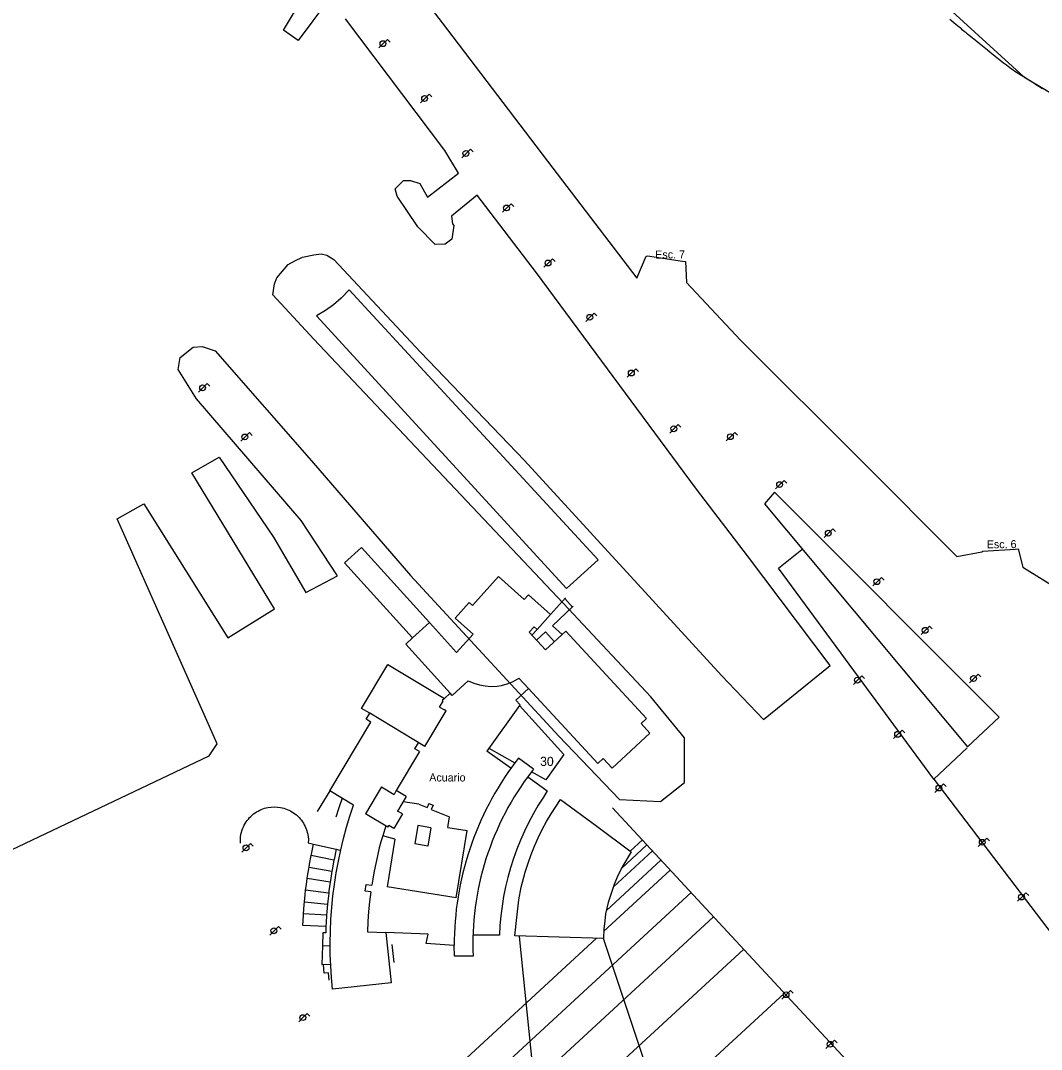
# Model space of a CAD drawing. Extents: x 282771 to 285132, y 4823109 to 4825496.
# Drawn here: x 283637.2 to 283860.4, y 4824453.2 to 4824678.1 of the extents above; entities that cross this region are included whole.
import ezdxf

# ---------------------------------------------------------------- set-up
doc = ezdxf.new("R2010")
doc.units = 0
for name, color, linetype in [('ACERA-INTERIOR', 7, 'Continuous'), ('APARCAMIENTO', 7, 'Continuous'), ('BORDILLO', 7, 'Continuous'), ('EDIFICIO', 7, 'Continuous'), ('FAROLA', 7, 'Continuous'), ('LINEA-COSTA', 7, 'Continuous'), ('MEDIANERA', 7, 'Continuous'), ('NUM-PORTAL', 7, 'Continuous'), ('PLAYA-AREA', 7, 'Continuous'), ('PUENTE', 7, 'Continuous'), ('TXT-EDIFICIOS', 7, 'Continuous'), ('TXT-PUERTO', 7, 'Continuous'), ('ZONA-VERDE', 7, 'Continuous')]:
    doc.layers.add(name, color=color, linetype=linetype)

msp = doc.modelspace()

# ---------------------------------------------------------------- linework, layer by layer
at = {"layer": 'ACERA-INTERIOR'}
for points in [[(283701.85, 4824613.54), (283756.57, 4824553.97), (283763.47, 4824560.21), (283709, 4824619.24), (283707.31, 4824617.39), (283705.6, 4824615.95), (283703.83, 4824614.72), (283701.85, 4824613.54)], [(283844.2, 4824519.16), (283836.86, 4824512.25), (283802.9, 4824558.37), (283808.04, 4824562.46)], [(283756.18, 4824551.73), (283757.83, 4824549.9)], [(283836.86, 4824512.25), (283873.44, 4824464.27), (283878.45, 4824446.07)], [(283704.78, 4824509.73), (283702.06, 4824505.2)], [(283707.49, 4824508.1), (283706.78, 4824506.04), (283706.12, 4824503.96)], [(283685.26, 4824498.32), (283685.25, 4824499.01), (283685.3, 4824499.72), (283685.43, 4824500.45), (283685.64, 4824501.17), (283685.77, 4824501.54), (283685.92, 4824501.89), (283686.1, 4824502.25), (283686.29, 4824502.59), (283686.5, 4824502.93), (283686.73, 4824503.25), (283686.98, 4824503.57), (283687.25, 4824503.87), (283687.53, 4824504.15), (283687.82, 4824504.42), (283688.13, 4824504.67), (283688.45, 4824504.91), (283688.79, 4824505.12), (283689.12, 4824505.32), (283689.47, 4824505.5), (283689.82, 4824505.65), (283690.54, 4824505.91), (283691.25, 4824506.08), (283691.96, 4824506.19), (283692.64, 4824506.22), (283693.33, 4824506.19), (283694.04, 4824506.1), (283694.76, 4824505.92), (283695.47, 4824505.68), (283695.82, 4824505.52), (283696.17, 4824505.35), (283696.51, 4824505.15), (283696.85, 4824504.94), (283697.17, 4824504.71), (283697.48, 4824504.46), (283697.78, 4824504.19), (283698.06, 4824503.91), (283698.33, 4824503.61), (283698.58, 4824503.3), (283698.81, 4824502.97), (283699.03, 4824502.64), (283699.22, 4824502.3), (283699.4, 4824501.95), (283699.56, 4824501.59), (283699.69, 4824501.23), (283699.9, 4824500.5), (283700.04, 4824499.78), (283700.1, 4824499.07), (283700.09, 4824498.38), (283701.26, 4824498.1), (283706.2, 4824496.95)], [(283821.48, 4824446.87), (283766.62, 4824506.03)], [(283773.15, 4824498.99), (283770.51, 4824496.55)], [(283706.2, 4824496.95), (283705.72, 4824494.7), (283705.69, 4824494.57), (283705.29, 4824492.43), (283705.25, 4824492.18), (283704.92, 4824490.16), (283704.87, 4824489.78), (283704.6, 4824487.87), (283704.55, 4824487.37), (283704.34, 4824485.58), (283704.29, 4824484.95), (283704.14, 4824483.28), (283704.09, 4824482.53), (283704, 4824480.98), (283703.96, 4824480.1), (283703.91, 4824478.68), (283703.26, 4824478.7), (283703.17, 4824475.82)], [(283706.2, 4824496.95), (283707.18, 4824496.72)], [(283775.35, 4824496.61), (283766.8, 4824488.73)], [(283774.14, 4824497.91), (283768.56, 4824492.76)], [(283777.2, 4824494.61), (283765.27, 4824483.61)], [(283779.24, 4824492.41), (283764.68, 4824478.99)], [(283783.79, 4824487.51), (283740.35, 4824447.46)], [(283788.71, 4824482.17), (283752.59, 4824448.88)], [(283718.36, 4824476.13), (283718.77, 4824472.24)], [(283763.05, 4824477.48), (283729.07, 4824446.16)], [(283749.3, 4824448.5), (283746.24, 4824477.92)], [(283777.21, 4824439.88), (283764.63, 4824477.44)], [(283703.17, 4824475.82), (283703.02, 4824471.76)], [(283704.88, 4824475.76), (283703.17, 4824475.82)], [(283795.27, 4824475.06), (283766.55, 4824448.59)], [(283703.02, 4824471.76), (283704.99, 4824471.85)], [(283704.63, 4824468.35), (283704.51, 4824469.93), (283703.56, 4824469.89), (283703.45, 4824471.81)], [(283804.13, 4824465.44), (283777.02, 4824440.45)]]:
    msp.add_lwpolyline(points, dxfattribs=at)
at = {"layer": 'APARCAMIENTO'}
for points in [[(283700.72, 4824495.59), (283700.78, 4824495.91), (283701.26, 4824498.1)], [(283700.26, 4824493.07), (283700.36, 4824493.7), (283700.72, 4824495.59)], [(283705.69, 4824494.57), (283700.72, 4824495.59)], [(283699.85, 4824490.54), (283699.99, 4824491.49), (283700.26, 4824493.07)], [(283700.25, 4824493.07), (283700.26, 4824493.07)], [(283700.26, 4824493.07), (283705.24, 4824492.18)], [(283699.51, 4824487.99), (283699.67, 4824489.26), (283699.85, 4824490.54)], [(283704.86, 4824489.78), (283699.85, 4824490.54)], [(283699.24, 4824485.44), (283699.4, 4824487.03), (283699.51, 4824487.99)], [(283704.54, 4824487.37), (283699.51, 4824487.99)], [(283699.03, 4824482.88), (283699.18, 4824484.8), (283699.24, 4824485.44)], [(283699.23, 4824485.44), (283699.24, 4824485.44)], [(283699.24, 4824485.44), (283704.28, 4824484.95)], [(283703.95, 4824480.1), (283698.89, 4824480.32), (283699.01, 4824482.56), (283699.03, 4824482.88)], [(283704.09, 4824482.53), (283699.03, 4824482.88)]]:
    msp.add_lwpolyline(points, dxfattribs=at)
at = {"layer": 'BORDILLO'}
for points in [[(283748.08, 4824512.82), (283749.61, 4824511.7), (283752.36, 4824509.73), (283751.53, 4824508.38), (283750.39, 4824506.59), (283749.31, 4824504.75), (283748.3, 4824502.86), (283747.35, 4824500.94), (283746.48, 4824498.97), (283745.67, 4824496.98), (283744.94, 4824494.95), (283744.29, 4824492.9), (283743.71, 4824490.82), (283743.21, 4824488.73), (283742.79, 4824486.63), (283742.45, 4824484.51), (283742.18, 4824482.4), (283742, 4824480.28), (283741.89, 4824478.17), (283736.1, 4824478.22)], [(283745.26, 4824478.01), (283745.67, 4824482.06), (283746.12, 4824485.93), (283746.64, 4824488.67), (283747.53, 4824491.99), (283748.14, 4824493.9), (283748.82, 4824495.79), (283749.56, 4824497.65), (283750.38, 4824499.47), (283751.26, 4824501.27), (283752.2, 4824503.02), (283753.2, 4824504.73), (283755.22, 4824507.83), (283763.22, 4824501.99), (283770.7, 4824496.41), (283768.86, 4824493.37), (283767.8, 4824491.22), (283766.98, 4824489.28), (283765.65, 4824485.35), (283765.11, 4824482.86), (283764.9, 4824481.33), (283764.73, 4824479.49), (283764.63, 4824477.44), (283745.26, 4824478.01)]]:
    msp.add_lwpolyline(points, dxfattribs=at)
at = {"layer": 'EDIFICIO'}
msp.add_lwpolyline([(283718.23, 4824467.75), (283705.4, 4824466.39), (283705.17, 4824468.91), (283705.01, 4824471.45), (283704.91, 4824473.99), (283704.89, 4824476.54), (283704.93, 4824479.09), (283705.05, 4824481.65), (283705.23, 4824484.2), (283705.49, 4824486.75), (283705.82, 4824489.29), (283706.21, 4824491.81), (283706.68, 4824494.33), (283707.21, 4824496.83), (283707.81, 4824499.3), (283708.47, 4824501.76), (283709.21, 4824504.19), (283710, 4824506.6), (283704.78, 4824509.73), (283713.78, 4824524.74), (283712.73, 4824525.36), (283713.52, 4824526.67), (283711.74, 4824527.74), (283717.48, 4824537.32), (283729.87, 4824529.9), (283731.15, 4824531.07), (283721.41, 4824541.78), (283722.91, 4824543.15), (283708.01, 4824559.53), (283711.71, 4824562.88), (283726.6, 4824546.5), (283732.52, 4824539.99), (283736.13, 4824543.97), (283732.97, 4824546.81), (283732.21, 4824547.48), (283735.27, 4824550.9), (283736.03, 4824550.22), (283741.71, 4824556.57), (283747.31, 4824551.56), (283748.22, 4824552.57), (283753.02, 4824548.28), (283750.11, 4824545.02), (283749.47, 4824545.59), (283748.39, 4824544.39), (283751.97, 4824540.52), (283756.42, 4824544.64), (283774.06, 4824525.56), (283772.87, 4824524.45), (283774.8, 4824522.36), (283766.53, 4824514.72), (283764.6, 4824516.8), (283763.4, 4824515.7), (283748.25, 4824532.08), (283745.48, 4824529.53), (283746.4, 4824528.54), (283746.29, 4824528.39), (283755.98, 4824517.69), (283752.01, 4824512.15), (283748.87, 4824513.88), (283748.08, 4824512.82), (283747.3, 4824511.74), (283746.55, 4824510.64), (283745.82, 4824509.53), (283745.11, 4824508.39), (283744.42, 4824507.23), (283743.76, 4824506.06), (283743.12, 4824504.87), (283742.51, 4824503.66), (283741.92, 4824502.44), (283741.36, 4824501.21), (283740.82, 4824499.96), (283740.31, 4824498.7), (283739.83, 4824497.42), (283739.38, 4824496.14), (283738.95, 4824494.85), (283738.55, 4824493.54), (283738.19, 4824492.23), (283737.85, 4824490.91), (283737.54, 4824489.59), (283737.26, 4824488.26), (283737, 4824486.93), (283736.78, 4824485.59), (283736.59, 4824484.25), (283736.43, 4824482.91), (283736.3, 4824481.57), (283736.19, 4824480.23), (283736.12, 4824478.89), (283736.07, 4824477.55), (283736.06, 4824476.22), (283736.07, 4824474.89), (283736.11, 4824473.57), (283732.05, 4824473.6), (283732, 4824475.93), (283725.9, 4824476.37), (283726.28, 4824478.43), (283717.06, 4824478.76), (283718.23, 4824467.75)], dxfattribs=at)
at = {"layer": 'FAROLA'}
for p, q in [((283717.39, 4824673.96), (283716.45, 4824673.03)), ((283717.98, 4824673.37), (283717.39, 4824673.96)), ((283716.45, 4824673.03), (283715.52, 4824672.09)), ((283725.56, 4824661.04), (283724.63, 4824660.1)), ((283726.5, 4824661.97), (283725.56, 4824661.04)), ((283727.09, 4824661.38), (283726.5, 4824661.97)), ((283735.53, 4824649.97), (283734.59, 4824649.04)), ((283736.12, 4824649.38), (283735.53, 4824649.97)), ((283734.59, 4824649.04), (283733.66, 4824648.1)), ((283744.42, 4824638.05), (283743.48, 4824637.12)), ((283745.01, 4824637.46), (283744.42, 4824638.05)), ((283743.48, 4824637.12), (283742.55, 4824636.18)), ((283752.56, 4824625.09), (283751.63, 4824624.15)), ((283753.5, 4824626.02), (283752.56, 4824625.09)), ((283754.09, 4824625.43), (283753.5, 4824626.02)), ((283762.62, 4824614.16), (283761.68, 4824613.23)), ((283763.21, 4824613.57), (283762.62, 4824614.16)), ((283761.68, 4824613.23), (283760.75, 4824612.29)), ((283770.77, 4824601.05), (283769.84, 4824600.11)), ((283771.71, 4824601.98), (283770.77, 4824601.05)), ((283772.3, 4824601.39), (283771.71, 4824601.98)), ((283677.02, 4824597.81), (283676.09, 4824596.87)), ((283677.96, 4824598.74), (283677.02, 4824597.81)), ((283678.55, 4824598.15), (283677.96, 4824598.74)), ((283780.05, 4824588.86), (283779.12, 4824587.92)), ((283780.99, 4824589.79), (283780.05, 4824588.86)), ((283781.58, 4824589.2), (283780.99, 4824589.79)), ((283686.27, 4824587.08), (283685.34, 4824586.14)), ((283687.21, 4824588.01), (283686.27, 4824587.08)), ((283687.8, 4824587.42), (283687.21, 4824588.01)), ((283792.43, 4824587.13), (283791.5, 4824586.19)), ((283793.37, 4824588.06), (283792.43, 4824587.13)), ((283793.96, 4824587.47), (283793.37, 4824588.06)), ((283804.14, 4824577.59), (283803.2, 4824576.66)), ((283804.73, 4824577), (283804.14, 4824577.59)), ((283803.2, 4824576.66), (283802.27, 4824575.72)), ((283813.84, 4824566.04), (283812.91, 4824565.1)), ((283814.78, 4824566.97), (283813.84, 4824566.04)), ((283815.37, 4824566.38), (283814.78, 4824566.97)), ((283824.47, 4824555.44), (283823.54, 4824554.5)), ((283825.41, 4824556.37), (283824.47, 4824555.44)), ((283826, 4824555.78), (283825.41, 4824556.37)), ((283835.02, 4824544.81), (283834.09, 4824543.87)), ((283835.96, 4824545.74), (283835.02, 4824544.81)), ((283836.55, 4824545.15), (283835.96, 4824545.74)), ((283821.15, 4824534.86), (283820.21, 4824533.93)), ((283821.74, 4824534.27), (283821.15, 4824534.86)), ((283846.54, 4824535.2), (283845.6, 4824534.27)), ((283847.13, 4824534.61), (283846.54, 4824535.2)), ((283820.21, 4824533.93), (283819.28, 4824532.99)), ((283845.6, 4824534.27), (283844.67, 4824533.33)), ((283829.01, 4824522.08), (283828.08, 4824521.14)), ((283829.95, 4824523.01), (283829.01, 4824522.08)), ((283830.54, 4824522.42), (283829.95, 4824523.01)), ((283838.04, 4824510.34), (283837.11, 4824509.4)), ((283838.98, 4824511.27), (283838.04, 4824510.34)), ((283839.57, 4824510.68), (283838.98, 4824511.27)), ((283848.46, 4824499.42), (283847.52, 4824498.49)), ((283849.05, 4824498.83), (283848.46, 4824499.42)), ((283686.51, 4824497.26), (283685.58, 4824496.32)), ((283687.45, 4824498.19), (283686.51, 4824497.26)), ((283688.04, 4824497.6), (283687.45, 4824498.19)), ((283847.52, 4824498.49), (283846.59, 4824497.55)), ((283857.03, 4824487.45), (283856.09, 4824486.52)), ((283857.62, 4824486.86), (283857.03, 4824487.45)), ((283856.09, 4824486.52), (283855.16, 4824485.58)), ((283692.6, 4824479.14), (283691.67, 4824478.2)), ((283693.54, 4824480.07), (283692.6, 4824479.14)), ((283694.13, 4824479.48), (283693.54, 4824480.07)), ((283804.6, 4824465.17), (283803.67, 4824464.23)), ((283805.54, 4824466.1), (283804.6, 4824465.17)), ((283806.13, 4824465.51), (283805.54, 4824466.1)), ((283699.87, 4824461.09), (283698.93, 4824460.16)), ((283700.46, 4824460.5), (283699.87, 4824461.09)), ((283698.93, 4824460.16), (283698, 4824459.22)), ((283814.22, 4824454.33), (283813.29, 4824453.39)), ((283815.16, 4824455.26), (283814.22, 4824454.33)), ((283815.75, 4824454.67), (283815.16, 4824455.26))]:
    msp.add_line(p, q, dxfattribs=at)
for centre in [(283716.41, 4824673.03), (283725.52, 4824661.04), (283734.55, 4824649.04), (283743.44, 4824637.12), (283752.52, 4824625.09), (283761.64, 4824613.23), (283770.73, 4824601.05), (283676.98, 4824597.81), (283780.01, 4824588.86), (283686.23, 4824587.08), (283792.39, 4824587.13), (283803.16, 4824576.66), (283813.8, 4824566.04), (283824.43, 4824555.44), (283834.98, 4824544.81), (283820.17, 4824533.93), (283845.56, 4824534.27), (283828.97, 4824522.08), (283838, 4824510.34), (283847.48, 4824498.49), (283686.47, 4824497.26), (283856.05, 4824486.52), (283692.56, 4824479.14), (283804.56, 4824465.17), (283698.89, 4824460.16), (283814.18, 4824454.33)]:
    msp.add_circle(centre, 0.637, dxfattribs=at)
at = {"layer": 'LINEA-COSTA'}
for points in [[(283790.61, 4824725.92), (283856.53, 4824665.75), (283891.08, 4824645.17), (283891.37, 4824645.02), (283928.62, 4824629.52), (283959.22, 4824625.56), (284014.18, 4824607.87), (284018.26, 4824607.35), (284023.14, 4824606.6), (284032.55, 4824605.39), (284042.56, 4824605.41), (284112.26, 4824590.54), (284144.23, 4824590.97), (284195.42, 4824605.03), (284248.82, 4824634.73), (284270.01, 4824651.7), (284280.29, 4824665.21), (284300.28, 4824704.9)], [(283704.52, 4824682.66), (283697.87, 4824673.73), (283694.65, 4824675.97), (283697.51, 4824680.7)], [(283632.19, 4824495.45), (283678.43, 4824517.38), (283680.16, 4824520), (283677.03, 4824527.09), (283658.31, 4824569.2), (283664.14, 4824572.42), (283682.48, 4824543.2), (283692.71, 4824549.52), (283674.6, 4824579.26), (283680.63, 4824582.68), (283692.5, 4824565.18), (283699.54, 4824553.09), (283706.45, 4824556.75), (283698.53, 4824568.8), (283675.62, 4824595.37), (283671.61, 4824601.8), (283672.1, 4824604.44), (283674.95, 4824606.72), (283676.85, 4824606.83), (283679.71, 4824605.87), (283700.78, 4824581.85), (283722.41, 4824556.78), (283754.89, 4824521.7), (283768.12, 4824507.8), (283777.1, 4824507.39), (283782.33, 4824511.55), (283782.33, 4824521.34), (283774.97, 4824530.24), (283756.99, 4824549.49), (283701.28, 4824608.46), (283692.34, 4824618.12), (283692.71, 4824620.57), (283693.21, 4824621.86), (283695.71, 4824624.79), (283697.13, 4824625.57), (283698.85, 4824626.36), (283701.28, 4824626.86), (283702.89, 4824627.06), (283704.14, 4824626.79), (283705.66, 4824625.89), (283724.61, 4824605.6), (283747.4, 4824581.92), (283790.43, 4824534.96), (283799.64, 4824525.3), (283814.21, 4824537.1), (283796.15, 4824561.06), (283784.98, 4824575.63), (283749.97, 4824622.94), (283737.01, 4824639.94), (283731.41, 4824635.35), (283731.59, 4824633.62), (283731.94, 4824633.26), (283731.47, 4824630.28), (283730.04, 4824629.21), (283727.83, 4824629.15), (283724.02, 4824632.96), (283719.49, 4824639.7), (283719.1, 4824641.32), (283720.92, 4824643.09), (283722.41, 4824643.15), (283724.5, 4824642.44), (283726.16, 4824639.46), (283732.96, 4824644.76), (283729.96, 4824649.71), (283708.24, 4824678.47)]]:
    msp.add_lwpolyline(points, dxfattribs=at)
at = {"layer": 'MEDIANERA'}
for points in [[(283722.91, 4824543.15), (283726.6, 4824546.5)], [(283731.57, 4824530.6), (283735.07, 4824533.78)], [(283735.07, 4824533.78), (283736.31, 4824533.25)], [(283736.31, 4824533.25), (283737.53, 4824532.87)], [(283737.53, 4824532.87), (283738.78, 4824532.65)], [(283738.78, 4824532.65), (283740.05, 4824532.56)], [(283740.05, 4824532.56), (283741.42, 4824532.63)], [(283741.42, 4824532.63), (283742.33, 4824532.78)], [(283742.33, 4824532.78), (283743.55, 4824533.1)], [(283743.55, 4824533.1), (283744.74, 4824533.56)], [(283744.74, 4824533.56), (283745.9, 4824534.18)], [(283745.9, 4824534.18), (283746.16, 4824534.34)], [(283748.25, 4824532.08), (283746.16, 4824534.34)], [(283731.57, 4824530.6), (283731.15, 4824531.07)], [(283728.81, 4824528.05), (283729.58, 4824529.34)], [(283728.81, 4824528.05), (283729.89, 4824527.4)], [(283729.87, 4824529.9), (283729.38, 4824529.46)], [(283729.38, 4824529.46), (283729.58, 4824529.34)], [(283746.29, 4824528.39), (283739.15, 4824518.43)], [(283725.57, 4824519.4), (283713.52, 4824526.67)], [(283725.57, 4824519.4), (283730.24, 4824527.19), (283729.89, 4824527.4)], [(283723.4, 4824518.93), (283724.18, 4824520.24)], [(283724.44, 4824518.31), (283723.4, 4824518.93)], [(283739.58, 4824519.02), (283745.28, 4824515.87)], [(283724.44, 4824518.31), (283719.33, 4824509.78)], [(283744.4, 4824514.67), (283739.15, 4824518.43)], [(283746.04, 4824516.85), (283745.28, 4824515.87)], [(283749.35, 4824514.49), (283746.04, 4824516.85)], [(283745.28, 4824515.87), (283744.5, 4824514.81), (283743.74, 4824513.73), (283743, 4824512.63), (283742.28, 4824511.51), (283741.58, 4824510.38), (283740.9, 4824509.23), (283740.24, 4824508.07), (283739.61, 4824506.89), (283738.99, 4824505.69), (283738.41, 4824504.48), (283737.84, 4824503.26), (283737.3, 4824502.03), (283736.78, 4824500.78), (283736.29, 4824499.53), (283735.83, 4824498.26), (283735.39, 4824496.98), (283734.98, 4824495.7), (283734.59, 4824494.4), (283734.23, 4824493.1), (283733.9, 4824491.8), (283733.59, 4824490.49), (283733.31, 4824489.17), (283733.06, 4824487.85), (283732.83, 4824486.53), (283732.63, 4824485.2), (283732.46, 4824483.87), (283732.32, 4824482.55), (283732.2, 4824481.22), (283732.11, 4824479.9), (283732.05, 4824478.57), (283732.01, 4824477.25), (283732, 4824475.93)], [(283749.35, 4824514.49), (283748.87, 4824513.88)], [(283716.12, 4824510.58), (283712.61, 4824504.73)], [(283716.12, 4824510.58), (283718.84, 4824508.96)], [(283719.33, 4824509.78), (283718.84, 4824508.96)], [(283721.51, 4824508.48), (283719.33, 4824509.78)], [(283721.51, 4824508.48), (283719.62, 4824505.32)], [(283720.66, 4824504.69), (283719.62, 4824505.32)], [(283724.28, 4824506.79), (283720.83, 4824507.34)], [(283724.28, 4824506.79), (283726.05, 4824506.06)], [(283726.44, 4824506.99), (283726.05, 4824506.06)], [(283726.44, 4824506.99), (283727.37, 4824506.6)], [(283727.37, 4824506.6), (283726.98, 4824505.68)], [(283726.98, 4824505.68), (283731, 4824504.03)], [(283717.5, 4824501.79), (283712.61, 4824504.73)], [(283720.66, 4824504.69), (283718.76, 4824501.52)], [(283730.63, 4824501.74), (283731, 4824504.03)], [(283717.02, 4824502.08), (283716.36, 4824499.92)], [(283717.5, 4824501.79), (283717.71, 4824502.14)], [(283718.76, 4824501.52), (283717.71, 4824502.14)], [(283724.03, 4824502.13), (283723.38, 4824498.12)], [(283726.9, 4824501.66), (283724.03, 4824502.13)], [(283726.9, 4824501.66), (283726.25, 4824497.66)], [(283730.63, 4824501.74), (283734.84, 4824501.06)], [(283732.46, 4824486.31), (283734.84, 4824501.06)], [(283716.36, 4824499.92), (283715.98, 4824498.58), (283715.62, 4824497.24), (283715.29, 4824495.89), (283714.98, 4824494.54), (283714.69, 4824493.18), (283714.42, 4824491.82), (283714.18, 4824490.45), (283713.96, 4824489.08)], [(283719, 4824499.13), (283716.36, 4824499.92)], [(283719, 4824499.13), (283717.33, 4824488.76)], [(283726.25, 4824497.66), (283723.38, 4824498.12)], [(283712.53, 4824487.77), (283712.71, 4824489.28)], [(283713.75, 4824487.62), (283712.53, 4824487.77)], [(283712.71, 4824489.28), (283713.96, 4824489.08)], [(283713.75, 4824487.62), (283713.48, 4824485.5), (283713.28, 4824483.37)], [(283732.46, 4824486.31), (283717.33, 4824488.76)], [(283713.28, 4824483.37), (283713.12, 4824481.14), (283713.02, 4824478.91)], [(283713.02, 4824478.91), (283717.06, 4824478.76)]]:
    msp.add_lwpolyline(points, dxfattribs=at)
at = {"layer": 'PLAYA-AREA'}
for points in [[(283719.6, 4824690.35), (283729.33, 4824677.6), (283753.59, 4824645.8), (283771.94, 4824621.74), (283773.96, 4824626.55), (283774.23, 4824626.67), (283781.94, 4824625.48), (283782.59, 4824625.45), (283782.82, 4824620.81), (283794.6, 4824608.25), (283821.32, 4824581.54), (283841.9, 4824560.98), (283847.35, 4824561.95), (283847.61, 4824562.12), (283854.67, 4824562.56), (283855.29, 4824562.63), (283856.35, 4824558.62), (283862.44, 4824554.81)], [(283860.64, 4824663.13), (283860.27, 4824663.38), (283859.87, 4824663.64), (283859.51, 4824663.89), (283859.11, 4824664.11), (283858.75, 4824664.37), (283858.35, 4824664.62), (283857.94, 4824664.88), (283857.54, 4824665.1), (283857.18, 4824665.35), (283856.53, 4824665.75), (283856.13, 4824666.01), (283855.73, 4824666.22), (283855.33, 4824666.48), (283854.96, 4824666.7), (283854.6, 4824666.95), (283854.2, 4824667.21), (283853.84, 4824667.46), (283853.47, 4824667.76), (283853.11, 4824668.05), (283852.74, 4824668.3), (283852.13, 4824668.78), (283851.76, 4824669.07), (283851.4, 4824669.36), (283851.04, 4824669.65), (283850.67, 4824669.94), (283850.31, 4824670.23), (283849.94, 4824670.52), (283849.58, 4824670.82), (283849.22, 4824671.11), (283848.6, 4824671.62), (283848.24, 4824671.91), (283847.87, 4824672.2), (283847.51, 4824672.49), (283847.14, 4824672.78), (283846.78, 4824673.07), (283846.38, 4824673.4), (283846.02, 4824673.69), (283845.65, 4824673.98), (283845.25, 4824674.31), (283844.64, 4824674.79), (283844.27, 4824675.11), (283843.94, 4824675.41), (283843.54, 4824675.7), (283843.18, 4824675.99), (283842.82, 4824676.32), (283842.45, 4824676.61), (283842.05, 4824676.9), (283841.69, 4824677.19), (283841.33, 4824677.52), (283840.71, 4824678.03), (283840.38, 4824678.32)]]:
    msp.add_lwpolyline(points, dxfattribs=at)
at = {"layer": 'PUENTE'}
for points in [[(283756.32, 4824551.89), (283753.02, 4824548.28)], [(283758, 4824550.07), (283753.49, 4824545.82), (283755.62, 4824543.91)], [(283748.98, 4824543.75), (283750.11, 4824545.02)], [(283753.9, 4824542.32), (283751.95, 4824544.45), (283750.02, 4824542.63)]]:
    msp.add_lwpolyline(points, dxfattribs=at)
at = {"layer": 'ZONA-VERDE'}
msp.add_lwpolyline([(283799.87, 4824572.48), (283844.21, 4824519.38), (283851.18, 4824525.81), (283802.01, 4824575.04), (283799.87, 4824572.48)], dxfattribs=at)

# ---------------------------------------------------------------- texts
at = {"layer": 'NUM-PORTAL'}
msp.add_text('30', height=2, rotation=0, dxfattribs=at).set_placement((283750.78, 4824515.17))
at = {"layer": 'TXT-EDIFICIOS'}
msp.add_text('Acuario', height=1.75, rotation=0, dxfattribs=at).set_placement((283726.54, 4824511.77))
at = {"layer": 'TXT-PUERTO'}
for s, p in [('Esc. 7', (283775.97, 4824626.05)), ('Esc. 6', (283848.46, 4824562.72))]:
    msp.add_text(s, height=1.75, rotation=0.5547, dxfattribs=at).set_placement(p)

doc.saveas('drawing.dxf')
